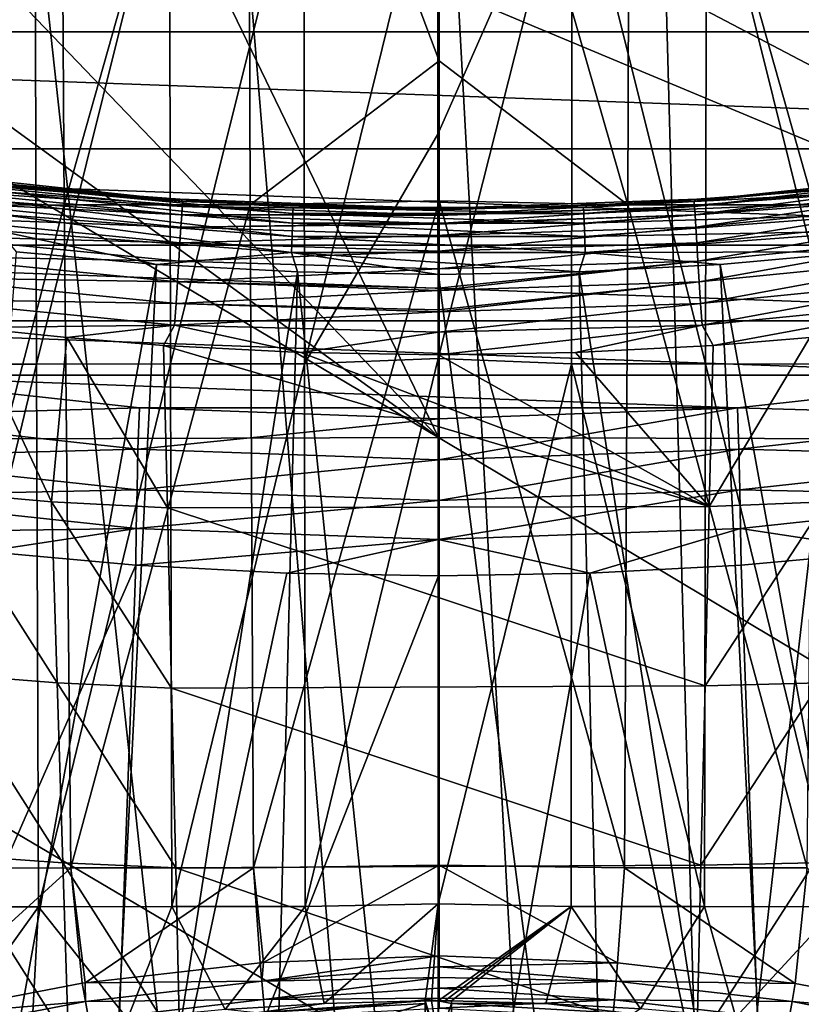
# Model space of a CAD drawing. Header units: metres. Extents: x -104 to 104, y -68 to 90.
# Tile 404 of 656: x -2.9 to 2.51, y 11.78 to 18.59. Entities that reach past the tile are written whole.
import ezdxf

# ---------------------------------------------------------------- set-up
doc = ezdxf.new("R2010")
doc.units = ezdxf.units.M
doc.layers.add('solid_FIT-BATH-153_SW0002', color=7, linetype='CONTINUOUS')

msp = doc.modelspace()

# ---------------------------------------------------------------- linework, layer by layer
at = {"layer": 'solid_FIT-BATH-153_SW0002'}
for points in [[(-2.617037, 21.814272, -13.793258), (-3.889553, 21.809914, -13.757654), (-3.848604, 17.305637, -12.889429)], [(-2.617037, 21.814272, -13.793258), (-3.848604, 17.305637, -12.889429), (-2.58859, 17.309361, -12.922978)], [(-1.315746, 21.816067, -13.808768), (-2.617037, 21.814272, -13.793258), (-2.58859, 17.309361, -12.922978)], [(-1.315746, 21.816067, -13.808768), (-2.58859, 17.309361, -12.922978), (-1.300937, 17.310942, -12.937532)], [(-1.315746, 21.816067, -13.808768), (0.004556, 18.306974, -13.128312), (0.004357, 21.860708, -13.821231)], [(-1.315746, 21.816067, -13.808768), (-1.300937, 17.310942, -12.937532), (0.004556, 18.306974, -13.128312)], [(1.309702, 17.310938, -12.937481), (1.323622, 21.816061, -13.80872), (0.004357, 21.860708, -13.821231)], [(1.309702, 17.310938, -12.937481), (0.004357, 21.860708, -13.821231), (0.004556, 18.306974, -13.128312)], [(1.309702, 17.310938, -12.937481), (2.596811, 17.309343, -12.922832), (1.323622, 21.816061, -13.80872)], [(2.596811, 17.309343, -12.922832), (2.624451, 21.814255, -13.793118), (1.323622, 21.816061, -13.80872)], [(3, -33.664112, 59.796501), (-3, 21.43195, 59.796501), (-1.503199, 21.284964, 59.796501)], [(3, -33.664112, 59.796501), (-3, -33.664112, 59.796501), (-3, 21.43195, 59.796501)], [(3, -33.664112, 59.796501), (1.506204, 21.28516, 59.796501), (3, 21.43195, 59.796501)], [(3, -33.664112, 59.796501), (-1.503199, 21.284964, 59.796501), (0, 21.235888, 59.796501)], [(3, -33.664112, 59.796501), (0, 21.235888, 59.796501), (1.506204, 21.28516, 59.796501)], [(-0.93048, 19.90839, -16.49349), (-0.002816, 19.956404, -16.504152), (-0.926356, 16.210648, -15.78852)], [(-0.926356, 16.210648, -15.78852), (-0.002816, 19.956404, -16.504152), (-0.002644, 17.798462, -16.087614)], [(-0.002644, 17.798462, -16.087614), (-0.002816, 19.956404, -16.504152), (0.925345, 19.908388, -16.493507)], [(-3.716806, 19.904491, -16.449686), (-2.790374, 19.906635, -16.4741), (-3.701071, 16.207214, -15.746211)], [(-2.790374, 19.906635, -16.4741), (-2.778546, 16.209101, -15.769798), (-3.701071, 16.207214, -15.746211)], [(-2.790374, 19.906635, -16.4741), (-1.860697, 19.907848, -16.487654), (-2.778546, 16.209101, -15.769798)], [(-1.860697, 19.907848, -16.487654), (-1.852745, 16.210169, -15.782887), (-2.778546, 16.209101, -15.769798)], [(-1.860697, 19.907848, -16.487654), (-0.93048, 19.90839, -16.49349), (-1.852745, 16.210169, -15.782887)], [(-0.93048, 19.90839, -16.49349), (-0.926356, 16.210648, -15.78852), (-1.852745, 16.210169, -15.782887)], [(-0.002644, 17.798462, -16.087614), (0.925345, 19.908388, -16.493507), (-0.002376, 16.247904, -15.796629)], [(0.925345, 19.908388, -16.493507), (0.922014, 16.210646, -15.788533), (-0.002376, 16.247904, -15.796629)], [(0.925345, 19.908388, -16.493507), (1.848483, 16.210165, -15.782927), (0.922014, 16.210646, -15.788533)], [(0.925345, 19.908388, -16.493507), (1.855658, 19.907846, -16.487701), (1.848483, 16.210165, -15.782927)], [(1.855658, 19.907846, -16.487701), (2.774376, 16.209095, -15.769876), (1.848483, 16.210165, -15.782927)], [(1.855658, 19.907846, -16.487701), (2.785445, 19.906631, -16.474197), (2.774376, 16.209095, -15.769876)], [(-6.796198, 19.743778, 16.071878), (-7.519073, 15.67835, 16.032923), (0, 15.701604, 16.032978)], [(-4.965654, 19.310102, 16.067932), (-6.796198, 19.743778, 16.071878), (0, 15.701604, 16.032978)], [(12.044568, 18.505972, 1.296502), (-12.044568, 18.505972, 1.296502), (-13.890373, 19.451752, 1.296502)], [(12.044568, 18.505972, 1.296502), (-13.890373, 19.451752, 1.296502), (13.890373, 19.451752, 1.296502)], [(-3.179797, 19.011217, 16.065207), (-4.965654, 19.310102, 16.067932), (0, 15.701604, 16.032978)], [(-1.522647, 18.85647, 16.063808), (-3.179797, 19.011217, 16.065207), (0, 15.701604, 16.032978)], [(3.078965, 19.000685, 16.06513), (1.481171, 18.850622, 16.063749), (7.518811, 15.678356, 16.032923)], [(-1.522647, 18.85647, 16.063808), (0, 15.701604, 16.032978), (0, 18.822489, 16.063492)], [(1.481171, 18.850622, 16.063749), (0, 18.822489, 16.063492), (7.518811, 15.678356, 16.032923)], [(7.518811, 15.678356, 16.032923), (0, 18.822489, 16.063492), (0, 15.701604, 16.032978)], [(3, 18.675392, 72.796501), (-3, -33.664112, 72.796501), (3, -33.664112, 72.796501)], [(-3, 18.675392, 72.796501), (-3, -33.664112, 72.796501), (3, 18.675392, 72.796501)], [(10.135706, 17.697556, 1.296502), (-10.135706, 17.697556, 1.296502), (-12.044568, 18.505972, 1.296502)], [(10.135706, 17.697556, 1.296502), (-12.044568, 18.505972, 1.296502), (12.044568, 18.505972, 1.296502)], [(-1.300937, 17.310942, -12.937532), (0.004641, 17.338472, -12.945933), (0.004556, 18.306974, -13.128312)], [(0.004641, 17.338472, -12.945933), (1.309702, 17.310938, -12.937481), (0.004556, 18.306974, -13.128312)], [(-0.926356, 16.210648, -15.78852), (-0.002644, 17.798462, -16.087614), (-0.002376, 16.247904, -15.796629)], [(8.173097, 17.030132, 1.296502), (-8.173097, 17.030132, 1.296502), (-10.135706, 17.697556, 1.296502)], [(8.173097, 17.030132, 1.296502), (-10.135706, 17.697556, 1.296502), (10.135706, 17.697556, 1.296502)], [(-3.850894, 17.561916, 12.035936), (-2.892524, 17.441275, 12.033852), (-3.526693, 17.506561, 12.179852)], [(-3.822695, 17.557869, 7.928401), (-2.892524, 17.441275, 12.033852), (-3.850894, 17.561916, 12.035936)], [(-3.822695, 17.557869, 7.928401), (-1.916179, 17.35397, 7.928401), (-2.892524, 17.441275, 12.033852)], [(-3.008921, 17.440336, 7.763737), (-1.916179, 17.35397, 7.928401), (-3.822695, 17.557869, 7.928401)], [(-3.526693, 17.506561, 12.179852), (-1.769137, 17.333345, 12.17677), (-3.531061, 17.47303, 12.33007)], [(-1.930424, 17.354986, 12.032101), (-1.769137, 17.333345, 12.17677), (-3.526693, 17.506561, 12.179852)], [(-2.892524, 17.441275, 12.033852), (-1.930424, 17.354986, 12.032101), (-3.526693, 17.506561, 12.179852)], [(1.769168, 17.333336, 12.176841), (3.526752, 17.50655, 12.179976), (1.771374, 17.299593, 12.327065)], [(2.892507, 17.441273, 12.035739), (3.526752, 17.50655, 12.179976), (1.769168, 17.333336, 12.176841)], [(3.526752, 17.50655, 12.179976), (3.53112, 17.473007, 12.330165), (1.771374, 17.299593, 12.327065)], [(1.916179, 17.35397, 7.928401), (3.822694, 17.557869, 7.928401), (1.930406, 17.354984, 12.033487)], [(3.008919, 17.440334, 7.763737), (3.822694, 17.557869, 7.928401), (1.916179, 17.35397, 7.928401)], [(3.822694, 17.557869, 7.928401), (2.892507, 17.441273, 12.035739), (1.930406, 17.354984, 12.033487)], [(-3.531061, 17.47303, 12.33007), (-1.771343, 17.299608, 12.327019), (-3.538664, 17.414087, 12.47875)], [(-1.769137, 17.333345, 12.17677), (-1.771343, 17.299608, 12.327019), (-3.531061, 17.47303, 12.33007)], [(-3.013453, 17.399738, 7.602783), (-1.006342, 17.250113, 7.602783), (-3.008921, 17.440336, 7.763737)], [(-3.008921, 17.440336, 7.763737), (-1.004828, 17.290932, 7.763737), (-1.916179, 17.35397, 7.928401)], [(-1.006342, 17.250113, 7.602783), (-1.004828, 17.290932, 7.763737), (-3.008921, 17.440336, 7.763737)], [(-1.916179, 17.35397, 7.928401), (-1.930424, 17.354986, 12.032101), (-2.892524, 17.441275, 12.033852)], [(1.004826, 17.290932, 7.763737), (3.008919, 17.440334, 7.763737), (1.916179, 17.35397, 7.928401)], [(3.01345, 17.399738, 7.602783), (3.008919, 17.440334, 7.763737), (1.004826, 17.290932, 7.763737)], [(1.930406, 17.354984, 12.033487), (2.892507, 17.441273, 12.035739), (1.769168, 17.333336, 12.176841)], [(1.771374, 17.299593, 12.327065), (3.53112, 17.473007, 12.330165), (1.77519, 17.240273, 12.475777)], [(3.53112, 17.473007, 12.330165), (3.538722, 17.414063, 12.478827), (1.77519, 17.240273, 12.475777)], [(-3.538664, 17.414087, 12.47875), (-1.775159, 17.240284, 12.475737), (-3.549512, 17.329779, 12.619844)], [(-1.771343, 17.299608, 12.327019), (-1.775159, 17.240284, 12.475737), (-3.538664, 17.414087, 12.47875)], [(-3.020888, 17.333233, 7.450808), (-1.008825, 17.183237, 7.450808), (-3.013453, 17.399738, 7.602783)], [(-1.008825, 17.183237, 7.450808), (-1.006342, 17.250113, 7.602783), (-3.013453, 17.399738, 7.602783)], [(1.006339, 17.250113, 7.602783), (3.01345, 17.399738, 7.602783), (1.004826, 17.290932, 7.763737)], [(3.020885, 17.333233, 7.450808), (3.01345, 17.399738, 7.602783), (1.006339, 17.250113, 7.602783)], [(1.77519, 17.240273, 12.475777), (3.538722, 17.414063, 12.478827), (1.78062, 17.155399, 12.616898)], [(3.538722, 17.414063, 12.478827), (3.549571, 17.329746, 12.619898), (1.78062, 17.155399, 12.616898)], [(-2.58859, 17.309361, -12.922978), (-3.848604, 17.305637, -12.889429), (-3.78268, 12.721152, -12.063915)], [(-2.58859, 17.309361, -12.922978), (-3.78268, 12.721152, -12.063915), (-2.543221, 12.724073, -12.095025)], [(-3.549512, 17.329779, 12.619844), (-1.78059, 17.155416, 12.616871), (-3.563317, 17.222507, 12.746728)], [(-1.775159, 17.240284, 12.475737), (-1.78059, 17.155416, 12.616871), (-3.549512, 17.329779, 12.619844)], [(-3.031032, 17.242588, 7.311922), (-1.012216, 17.092083, 7.311913), (-3.020888, 17.333233, 7.450808)], [(-1.012216, 17.092083, 7.311913), (-1.008825, 17.183237, 7.450808), (-3.020888, 17.333233, 7.450808)], [(-1.300937, 17.310942, -12.937532), (-2.58859, 17.309361, -12.922978), (-2.543221, 12.724073, -12.095025)], [(-1.300937, 17.310942, -12.937532), (-2.543221, 12.724073, -12.095025), (-1.277625, 12.725355, -12.108453)], [(-1.930424, 17.354986, 12.032101), (-0.965837, 17.303169, 12.030675), (-1.769137, 17.333345, 12.17677)], [(-1.916179, 17.35397, 7.928401), (-0.965837, 17.303169, 12.030675), (-1.930424, 17.354986, 12.032101)], [(-1.916179, 17.35397, 7.928401), (0, 17.285889, 7.928401), (-0.965837, 17.303169, 12.030675)], [(-1.004828, 17.290932, 7.763737), (0, 17.285889, 7.928401), (-1.916179, 17.35397, 7.928401)], [(-1.771343, 17.299608, 12.327019), (0.000001, 17.241501, 12.325626), (-1.775159, 17.240284, 12.475737)], [(-1.769137, 17.333345, 12.17677), (0.000001, 17.275351, 12.175274), (-1.771343, 17.299608, 12.327019)], [(-1.771343, 17.299608, 12.327019), (0.000001, 17.275351, 12.175274), (0.000001, 17.241501, 12.325626)], [(-1.769137, 17.333345, 12.17677), (0, 17.285889, 12.029574), (0.000001, 17.275351, 12.175274)], [(-0.965837, 17.303169, 12.030675), (0, 17.285889, 12.029574), (-1.769137, 17.333345, 12.17677)], [(-1.300937, 17.310942, -12.937532), (-1.277625, 12.725355, -12.108453), (0.004641, 17.338472, -12.945933)], [(-1.277625, 12.725355, -12.108453), (0.004957, 12.743578, -12.114605), (0.004641, 17.338472, -12.945933)], [(0, 17.285889, 7.928401), (0, 17.285889, 12.029574), (-0.965837, 17.303169, 12.030675)], [(1.916179, 17.35397, 7.928401), (0.965825, 17.303167, 12.03146), (0, 17.285889, 12.029574)], [(0, 17.285889, 7.928401), (1.916179, 17.35397, 7.928401), (0, 17.285889, 12.029574)], [(1.004826, 17.290932, 7.763737), (1.916179, 17.35397, 7.928401), (0, 17.285889, 7.928401)], [(0, 17.285889, 12.029574), (0.965825, 17.303167, 12.03146), (0.000001, 17.275351, 12.175274)], [(1.769168, 17.333336, 12.176841), (1.771374, 17.299593, 12.327065), (0.000001, 17.241501, 12.325626)], [(0.000001, 17.275351, 12.175274), (1.769168, 17.333336, 12.176841), (0.000001, 17.241501, 12.325626)], [(0.965825, 17.303167, 12.03146), (1.769168, 17.333336, 12.176841), (0.000001, 17.275351, 12.175274)], [(1.771374, 17.299593, 12.327065), (1.77519, 17.240273, 12.475777), (0.000001, 17.181993, 12.47438)], [(0.000001, 17.236969, 12.339953), (1.771374, 17.299593, 12.327065), (0.000001, 17.181993, 12.47438)], [(0.000001, 17.236969, 12.339953), (0.000001, 17.241501, 12.325626), (1.771374, 17.299593, 12.327065)], [(0.004641, 17.338472, -12.945933), (0.004957, 12.743578, -12.114605), (1.286982, 12.72535, -12.108401)], [(0.004641, 17.338472, -12.945933), (1.286982, 12.72535, -12.108401), (1.309702, 17.310938, -12.937481)], [(0.965825, 17.303167, 12.03146), (1.930406, 17.354984, 12.033487), (1.769168, 17.333336, 12.176841)], [(1.916179, 17.35397, 7.928401), (1.930406, 17.354984, 12.033487), (0.965825, 17.303167, 12.03146)], [(1.008821, 17.183237, 7.450808), (3.020885, 17.333233, 7.450808), (1.006339, 17.250113, 7.602783)], [(3.031023, 17.242567, 7.311894), (3.020885, 17.333233, 7.450808), (1.008821, 17.183237, 7.450808)], [(1.309702, 17.310938, -12.937481), (1.286982, 12.72535, -12.108401), (2.551981, 12.724059, -12.094877)], [(1.309702, 17.310938, -12.937481), (2.551981, 12.724059, -12.094877), (2.596811, 17.309343, -12.922832)], [(1.78062, 17.155399, 12.616898), (3.549571, 17.329746, 12.619898), (1.787522, 17.047403, 12.743808)], [(3.549571, 17.329746, 12.619898), (3.563376, 17.222475, 12.746767), (1.787522, 17.047403, 12.743808)], [(-3.043584, 17.130417, 7.190125), (-1.016406, 16.979288, 7.190117), (-3.031032, 17.242588, 7.311922)], [(-1.016406, 16.979288, 7.190117), (-1.012216, 17.092083, 7.311913), (-3.031032, 17.242588, 7.311922)], [(-1.775159, 17.240284, 12.475737), (0.000001, 17.181993, 12.47438), (-1.78059, 17.155416, 12.616871)], [(-1.775159, 17.240284, 12.475737), (0.000001, 17.241501, 12.325626), (0.000001, 17.236969, 12.339953)], [(-1.775159, 17.240284, 12.475737), (0.000001, 17.236969, 12.339953), (0.000001, 17.181993, 12.47438)], [(-1.008825, 17.183237, 7.450808), (1.008821, 17.183237, 7.450808), (-1.006342, 17.250113, 7.602783)], [(-1.006342, 17.250113, 7.602783), (1.006339, 17.250113, 7.602783), (-1.004828, 17.290932, 7.763737)], [(1.008821, 17.183237, 7.450808), (1.006339, 17.250113, 7.602783), (-1.006342, 17.250113, 7.602783)], [(-1.004828, 17.290932, 7.763737), (1.004826, 17.290932, 7.763737), (0, 17.285889, 7.928401)], [(1.006339, 17.250113, 7.602783), (1.004826, 17.290932, 7.763737), (-1.004828, 17.290932, 7.763737)], [(1.77519, 17.240273, 12.475777), (1.78062, 17.155399, 12.616898), (0.000001, 17.096954, 12.615413)], [(0.000001, 17.175247, 12.487688), (1.77519, 17.240273, 12.475777), (0.000001, 17.096954, 12.615413)], [(0.000001, 17.175247, 12.487688), (0.000001, 17.181993, 12.47438), (1.77519, 17.240273, 12.475777)], [(1.012204, 17.092077, 7.311903), (3.031023, 17.242567, 7.311894), (1.008821, 17.183237, 7.450808)], [(3.043579, 17.13039, 7.190102), (3.031023, 17.242567, 7.311894), (1.012204, 17.092077, 7.311903)], [(-3.563317, 17.222507, 12.746728), (-1.787491, 17.047422, 12.743787), (-3.579683, 17.095474, 12.853462)], [(-1.78059, 17.155416, 12.616871), (-1.787491, 17.047422, 12.743787), (-3.563317, 17.222507, 12.746728)], [(-1.78059, 17.155416, 12.616871), (0.000001, 17.181993, 12.47438), (0.000001, 17.175247, 12.487688)], [(-1.78059, 17.155416, 12.616871), (0.000001, 17.175247, 12.487688), (0.000001, 17.096954, 12.615413)], [(-1.012216, 17.092083, 7.311913), (1.012204, 17.092077, 7.311903), (-1.008825, 17.183237, 7.450808)], [(1.012204, 17.092077, 7.311903), (1.008821, 17.183237, 7.450808), (-1.008825, 17.183237, 7.450808)], [(1.787522, 17.047403, 12.743808), (3.563376, 17.222475, 12.746767), (1.795696, 16.919514, 12.850548)], [(3.563376, 17.222475, 12.746767), (3.579741, 17.095459, 12.853484), (1.795696, 16.919514, 12.850548)], [(-3.579683, 17.095474, 12.853462), (-1.795665, 16.919523, 12.850534), (-3.597872, 16.954628, 12.936885)], [(-1.787491, 17.047422, 12.743787), (-1.795665, 16.919523, 12.850534), (-3.579683, 17.095474, 12.853462)], [(-3.043584, 17.130417, 7.190125), (-2.91971, 16.984819, 7.088831), (-1.948521, 16.898367, 7.088831)], [(-3.043584, 17.130417, 7.190125), (-1.948521, 16.898367, 7.088831), (-1.016406, 16.979288, 7.190117)], [(-1.78059, 17.155416, 12.616871), (0.000001, 17.096954, 12.615413), (-1.787491, 17.047422, 12.743787)], [(-1.787491, 17.047422, 12.743787), (0.000001, 17.096954, 12.615413), (0.000001, 16.988728, 12.742271)], [(1.78062, 17.155399, 12.616898), (1.787522, 17.047403, 12.743808), (0.000001, 16.988728, 12.742271)], [(0.000001, 17.096954, 12.615413), (1.78062, 17.155399, 12.616898), (0.000001, 16.988728, 12.742271)], [(1.016398, 16.979279, 7.19011), (3.043579, 17.13039, 7.190102), (1.012204, 17.092077, 7.311903)], [(1.016398, 16.979279, 7.19011), (2.919711, 16.984819, 7.088831), (3.043579, 17.13039, 7.190102)], [(1.795696, 16.919514, 12.850548), (3.579741, 17.095459, 12.853484), (1.804775, 16.777699, 12.933951)], [(3.579741, 17.095459, 12.853484), (3.597929, 16.954622, 12.936891), (1.804775, 16.777699, 12.933951)], [(6.166101, 16.507191, 1.296502), (-6.166101, 16.507191, 1.296502), (-8.173097, 17.030132, 1.296502)], [(6.166101, 16.507191, 1.296502), (-8.173097, 17.030132, 1.296502), (8.173097, 17.030132, 1.296502)], [(-1.787491, 17.047422, 12.743787), (0.000001, 16.988728, 12.742271), (-1.795665, 16.919523, 12.850534)], [(-1.016406, 16.979288, 7.190117), (1.016398, 16.979279, 7.19011), (-1.012216, 17.092083, 7.311913)], [(1.016398, 16.979279, 7.19011), (1.012204, 17.092077, 7.311903), (-1.012216, 17.092083, 7.311913)], [(1.787522, 17.047403, 12.743808), (1.795696, 16.919514, 12.850548), (0.000001, 16.868319, 12.843481)], [(0.000001, 16.868319, 12.843481), (0.000001, 16.988728, 12.742271), (1.787522, 17.047403, 12.743808)], [(-1.948521, 16.898367, 7.088831), (-2.91971, 16.984819, 7.088831), (-3.624097, 7.655378, 1.037146)], [(-1.016406, 16.979288, 7.190117), (-1.948521, 16.898367, 7.088831), (-0.974875, 16.846453, 7.088831)], [(-1.795665, 16.919523, 12.850534), (0.000001, 16.988728, 12.742271), (0.000001, 16.868319, 12.843481)], [(-1.016406, 16.979288, 7.190117), (-0.974875, 16.846453, 7.088831), (0, 16.82914, 7.088831)], [(-1.016406, 16.979288, 7.190117), (0, 16.82914, 7.088831), (0.974876, 16.846453, 7.088831)], [(-1.016406, 16.979288, 7.190117), (0.974876, 16.846453, 7.088831), (1.016398, 16.979279, 7.19011)], [(1.016398, 16.979279, 7.19011), (0.974876, 16.846453, 7.088831), (1.948522, 16.898367, 7.088831)], [(1.016398, 16.979279, 7.19011), (1.948522, 16.898367, 7.088831), (2.919711, 16.984819, 7.088831)], [(3.624107, 7.655379, 1.037146), (2.919711, 16.984819, 7.088831), (1.948522, 16.898367, 7.088831)], [(-1.948521, 16.898367, 7.088831), (-3.624097, 7.655378, 1.037146), (-2.418242, 7.556057, 1.037146)], [(-3.597872, 16.954628, 12.936885), (-1.804745, 16.777704, 12.933949), (-3.617051, 16.806551, 12.994624)], [(-1.795665, 16.919523, 12.850534), (-1.804745, 16.777704, 12.933949), (-3.597872, 16.954628, 12.936885)], [(-0.974875, 16.846453, 7.088831), (-1.948521, 16.898367, 7.088831), (-2.418242, 7.556057, 1.037146)], [(-1.795665, 16.919523, 12.850534), (0.000001, 16.868319, 12.843481), (-1.804745, 16.777704, 12.933949)], [(1.795696, 16.919514, 12.850548), (1.804775, 16.777699, 12.933951), (0.000001, 16.718544, 12.932296)], [(0.000001, 16.732746, 12.9253), (1.795696, 16.919514, 12.850548), (0.000001, 16.718544, 12.932296)], [(0.000001, 16.732746, 12.9253), (0.000001, 16.868319, 12.843481), (1.795696, 16.919514, 12.850548)], [(2.418249, 7.556058, 1.037146), (1.948522, 16.898367, 7.088831), (0.974876, 16.846453, 7.088831)], [(1.804775, 16.777699, 12.933951), (3.597929, 16.954622, 12.936891), (1.814345, 16.628605, 12.991654)], [(3.597929, 16.954622, 12.936891), (3.617106, 16.806561, 12.994623), (1.814345, 16.628605, 12.991654)], [(2.418249, 7.556058, 1.037146), (3.624107, 7.655379, 1.037146), (1.948522, 16.898367, 7.088831)], [(-0.974875, 16.846453, 7.088831), (-2.418242, 7.556057, 1.037146), (-1.209775, 7.496422, 1.037146)], [(-1.804745, 16.777704, 12.933949), (0.000001, 16.868319, 12.843481), (0.000001, 16.732746, 12.9253)], [(-0.974875, 16.846453, 7.088831), (-1.209775, 7.496422, 1.037146), (0, 7.476537, 1.037146)], [(0, 16.82914, 7.088831), (-0.974875, 16.846453, 7.088831), (0, 7.476537, 1.037146)], [(1.209778, 7.496422, 1.037146), (0.974876, 16.846453, 7.088831), (0, 16.82914, 7.088831)], [(1.209778, 7.496422, 1.037146), (0, 16.82914, 7.088831), (0, 7.476537, 1.037146)], [(1.209778, 7.496422, 1.037146), (2.418249, 7.556058, 1.037146), (0.974876, 16.846453, 7.088831)], [(-3.617051, 16.806551, 12.994624), (-1.814315, 16.628603, 12.991654), (-3.636458, 16.657234, 13.026726)], [(-1.804745, 16.777704, 12.933949), (-1.814315, 16.628603, 12.991654), (-3.617051, 16.806551, 12.994624)], [(-1.804745, 16.777704, 12.933949), (0.000001, 16.718544, 12.932296), (-1.814315, 16.628603, 12.991654)], [(-1.804745, 16.777704, 12.933949), (0.000001, 16.732746, 12.9253), (0.000001, 16.718544, 12.932296)], [(1.804775, 16.777699, 12.933951), (1.814345, 16.628605, 12.991654), (0.000001, 16.569048, 12.990012)], [(0.000001, 16.584393, 12.985355), (1.804775, 16.777699, 12.933951), (0.000001, 16.569048, 12.990012)], [(0.000001, 16.584393, 12.985355), (0.000001, 16.718544, 12.932296), (1.804775, 16.777699, 12.933951)], [(1.814345, 16.628605, 12.991654), (3.617106, 16.806561, 12.994623), (1.824026, 16.478256, 13.0237)], [(3.617106, 16.806561, 12.994623), (3.636512, 16.657259, 13.026725), (1.824026, 16.478256, 13.0237)], [(-1.814315, 16.628603, 12.991654), (0.000001, 16.718544, 12.932296), (0.000001, 16.584393, 12.985355)], [(-3.636458, 16.657234, 13.026726), (-1.823997, 16.478249, 13.0237), (-3.242379, 16.461456, 13.03481)], [(-1.814315, 16.628603, 12.991654), (-1.823997, 16.478249, 13.0237), (-3.636458, 16.657234, 13.026726)], [(-1.814315, 16.628603, 12.991654), (0.000001, 16.569048, 12.990012), (-1.823997, 16.478249, 13.0237)], [(-1.814315, 16.628603, 12.991654), (0.000001, 16.584393, 12.985355), (0.000001, 16.569048, 12.990012)], [(1.814345, 16.628605, 12.991654), (1.824026, 16.478256, 13.0237), (0.000001, 16.429132, 13.020537)], [(0.000001, 16.429132, 13.020537), (0.000001, 16.569048, 12.990012), (1.814345, 16.628605, 12.991654)], [(1.824026, 16.478256, 13.0237), (3.636512, 16.657259, 13.026725), (1.900761, 16.338137, 13.031245)], [(3.636512, 16.657259, 13.026725), (2.570554, 16.391384, 13.033631), (1.900761, 16.338137, 13.031245)], [(-1.823997, 16.478249, 13.0237), (0.000001, 16.569048, 12.990012), (0.000001, 16.429132, 13.020537)], [(4.126273, 16.131983, 1.296502), (-4.126273, 16.131983, 1.296502), (-6.166101, 16.507191, 1.296502)], [(4.126273, 16.131983, 1.296502), (-6.166101, 16.507191, 1.296502), (6.166101, 16.507191, 1.296502)], [(-3.242379, 16.461456, 13.03481), (-2.676634, 15.2564, 13.019715), (-3.480401, 15.327337, 13.021153)], [(-1.823997, 16.478249, 13.0237), (-2.570631, 16.391411, 13.033631), (-3.242379, 16.461456, 13.03481)], [(-3.242379, 16.461456, 13.03481), (-2.570631, 16.391411, 13.033631), (-2.676634, 15.2564, 13.019715)], [(-1.823997, 16.478249, 13.0237), (-1.900761, 16.338135, 13.032058), (-2.570631, 16.391411, 13.033631)], [(-1.823997, 16.478249, 13.0237), (-0.950782, 16.289257, 13.031233), (-1.900761, 16.338135, 13.032058)], [(-1.823997, 16.478249, 13.0237), (0.000001, 16.429132, 13.020537), (-0.950782, 16.289257, 13.031233)], [(-0.950782, 16.289257, 13.031233), (0.000001, 16.429132, 13.020537), (0.000001, 16.273081, 13.030824)], [(0.000001, 16.273081, 13.030824), (0.000001, 16.429132, 13.020537), (1.824026, 16.478256, 13.0237)], [(0.949399, 16.289402, 13.030828), (0.000001, 16.273081, 13.030824), (1.824026, 16.478256, 13.0237)], [(0.949399, 16.289402, 13.030828), (1.824026, 16.478256, 13.0237), (1.900761, 16.338137, 13.031245)], [(-2.570631, 16.391411, 13.033631), (-1.874675, 15.213918, 13.017753), (-2.676634, 15.2564, 13.019715)], [(-2.570631, 16.391411, 13.033631), (-1.900761, 16.338135, 13.032058), (-1.874675, 15.213918, 13.017753)], [(2.570554, 16.391384, 13.033631), (2.676792, 15.256392, 13.019715), (1.874144, 15.223145, 13.01707)], [(1.900761, 16.338137, 13.031245), (2.570554, 16.391384, 13.033631), (1.874144, 15.223145, 13.01707)], [(-1.900761, 16.338135, 13.032058), (-0.950782, 16.289257, 13.031233), (1.874144, 15.223145, 13.01707)], [(-1.874675, 15.213918, 13.017753), (-1.900761, 16.338135, 13.032058), (1.874144, 15.223145, 13.01707)], [(-0.950782, 16.289257, 13.031233), (0.000001, 16.273081, 13.030824), (1.874144, 15.223145, 13.01707)], [(0.949399, 16.289402, 13.030828), (1.874144, 15.223145, 13.01707), (0.000001, 16.273081, 13.030824)], [(0.949399, 16.289402, 13.030828), (1.900761, 16.338137, 13.031245), (1.874144, 15.223145, 13.01707)], [(-3.701071, 16.207214, -15.746211), (-2.778546, 16.209101, -15.769798), (-3.684399, 12.453935, -15.069941)], [(-2.778546, 16.209101, -15.769798), (-2.765864, 12.455498, -15.092755), (-3.684399, 12.453935, -15.069941)], [(-2.778546, 16.209101, -15.769798), (-1.852745, 16.210169, -15.782887), (-2.765864, 12.455498, -15.092755)], [(-1.852745, 16.210169, -15.782887), (-1.844027, 12.456386, -15.105409), (-2.765864, 12.455498, -15.092755)], [(-1.852745, 16.210169, -15.782887), (-0.926356, 16.210648, -15.78852), (-1.844027, 12.456386, -15.105409)], [(-0.926356, 16.210648, -15.78852), (-0.921555, 12.456783, -15.110847), (-1.844027, 12.456386, -15.105409)], [(-0.926356, 16.210648, -15.78852), (-0.002376, 16.247904, -15.796629), (-0.921555, 12.456783, -15.110847)], [(-0.921555, 12.456783, -15.110847), (-0.002376, 16.247904, -15.796629), (-0.001266, 12.475371, -15.115274)], [(-0.002376, 16.247904, -15.796629), (0.922014, 16.210646, -15.788533), (-0.001266, 12.475371, -15.115274)], [(0.922014, 16.210646, -15.788533), (0.919227, 12.456783, -15.110855), (-0.001266, 12.475371, -15.115274)], [(0.922014, 16.210646, -15.788533), (1.841741, 12.456382, -15.105429), (0.919227, 12.456783, -15.110855)], [(0.922014, 16.210646, -15.788533), (1.848483, 16.210165, -15.782927), (1.841741, 12.456382, -15.105429)], [(1.848483, 16.210165, -15.782927), (2.763627, 12.455489, -15.092795), (1.841741, 12.456382, -15.105429)], [(1.848483, 16.210165, -15.782927), (2.774376, 16.209095, -15.769876), (2.763627, 12.455489, -15.092795)], [(-4.144947, 15.845883, 1.275999), (-4.126273, 16.131983, 1.296502), (-2.068334, 15.90627, 1.296502)], [(2.068334, 15.90627, 1.296502), (-2.068334, 15.90627, 1.296502), (-4.126273, 16.131983, 1.296502)], [(2.068334, 15.90627, 1.296502), (-4.126273, 16.131983, 1.296502), (4.126273, 16.131983, 1.296502)], [(2.068334, 15.90627, 1.296502), (4.126273, 16.131983, 1.296502), (4.145062, 15.845799, 1.275985)], [(-2.077888, 15.620608, 1.275995), (-4.144947, 15.845883, 1.275999), (-2.068334, 15.90627, 1.296502)], [(-2.077888, 15.620608, 1.275995), (-2.068334, 15.90627, 1.296502), (0, 15.831062, 1.296502)], [(2.068334, 15.90627, 1.296502), (0, 15.831062, 1.296502), (-2.068334, 15.90627, 1.296502)], [(2.068334, 15.90627, 1.296502), (0.000051, 15.545371, 1.275992), (0, 15.831062, 1.296502)], [(2.068334, 15.90627, 1.296502), (2.077993, 15.620565, 1.275988), (0.000051, 15.545371, 1.275992)], [(2.068334, 15.90627, 1.296502), (4.145062, 15.845799, 1.275985), (2.077993, 15.620565, 1.275988)], [(-4.15784, 15.56422, 1.214673), (-4.144947, 15.845883, 1.275999), (-2.077888, 15.620608, 1.275995)], [(0.000051, 15.545371, 1.275992), (-2.077888, 15.620608, 1.275995), (0, 15.831062, 1.296502)], [(4.158144, 15.564066, 1.214615), (2.077993, 15.620565, 1.275988), (4.145062, 15.845799, 1.275985)], [(0, 11.240217, 15.982179), (0, 15.701604, 16.032978), (-7.519073, 15.67835, 16.032923)], [(0, 11.240217, 15.982179), (-7.519073, 15.67835, 16.032923), (-7.46846, 11.233978, 15.982239)], [(7.468359, 11.233982, 15.982239), (0, 15.701604, 16.032978), (0, 11.240217, 15.982179)], [(7.468359, 11.233982, 15.982239), (7.518811, 15.678356, 16.032923), (0, 15.701604, 16.032978)], [(-4.15784, 15.56422, 1.214673), (-2.077888, 15.620608, 1.275995), (-2.084237, 15.339721, 1.214659)], [(-2.084237, 15.339721, 1.214659), (-2.077888, 15.620608, 1.275995), (0.000051, 15.545371, 1.275992)], [(0.000139, 15.264731, 1.214644), (0.000051, 15.545371, 1.275992), (2.077993, 15.620565, 1.275988)], [(0.000139, 15.264731, 1.214644), (2.077993, 15.620565, 1.275988), (2.084522, 15.339642, 1.21463)], [(2.084522, 15.339642, 1.21463), (2.077993, 15.620565, 1.275988), (4.158144, 15.564066, 1.214615)], [(-4.15784, 15.56422, 1.214673), (-2.084237, 15.339721, 1.214659), (-4.168489, 15.294087, 1.113802)], [(-2.084237, 15.339721, 1.214659), (0.000051, 15.545371, 1.275992), (0.000139, 15.264731, 1.214644)], [(2.084522, 15.339642, 1.21463), (4.158144, 15.564066, 1.214615), (4.168989, 15.293968, 1.113715)], [(-2.084237, 15.339721, 1.214659), (-2.089453, 15.070519, 1.11378), (-4.168489, 15.294087, 1.113802)], [(-2.637267, 14.004062, 13.004056), (-3.480401, 15.327337, 13.021153), (-2.676634, 15.2564, 13.019715)], [(-2.637267, 14.004062, 13.004056), (-3.43062, 14.066973, 13.005521), (-3.480401, 15.327337, 13.021153)], [(-2.084237, 15.339721, 1.214659), (0.000139, 15.264731, 1.214644), (-2.089453, 15.070519, 1.11378)], [(0.000139, 15.264731, 1.214644), (2.084522, 15.339642, 1.21463), (0.000239, 14.99585, 1.113758)], [(2.084522, 15.339642, 1.21463), (2.089936, 15.070459, 1.113737), (0.000239, 14.99585, 1.113758)], [(2.084522, 15.339642, 1.21463), (4.168989, 15.293968, 1.113715), (2.089936, 15.070459, 1.113737)], [(-4.168489, 15.294087, 1.113802), (-2.089453, 15.070519, 1.11378), (-4.176383, 15.041265, 0.975642)], [(-2.676634, 15.2564, 13.019715), (-1.874675, 15.213918, 13.017753), (-1.84576, 13.96754, 13.001894)], [(-2.637267, 14.004062, 13.004056), (-2.676634, 15.2564, 13.019715), (-1.84576, 13.96754, 13.001894)], [(0.000139, 15.264731, 1.214644), (0.000239, 14.99585, 1.113758), (-2.089453, 15.070519, 1.11378)], [(2.676792, 15.256392, 13.019715), (2.637599, 14.004066, 13.004057), (1.844981, 13.9839, 13.001313)], [(1.874144, 15.223145, 13.01707), (2.676792, 15.256392, 13.019715), (1.844981, 13.9839, 13.001313)], [(2.089936, 15.070459, 1.113737), (4.168989, 15.293968, 1.113715), (3.136975, 14.911589, 0.975642)], [(-1.874675, 15.213918, 13.017753), (1.874144, 15.223145, 13.01707), (1.844981, 13.9839, 13.001313)], [(-1.84576, 13.96754, 13.001894), (-1.874675, 15.213918, 13.017753), (1.844981, 13.9839, 13.001313)], [(-2.089453, 15.070519, 1.11378), (-3.136891, 14.911579, 0.975642), (-4.176383, 15.041265, 0.975642)], [(-2.089453, 15.070519, 1.11378), (-2.093455, 14.81883, 0.975642), (-3.136891, 14.911579, 0.975642)], [(-2.089453, 15.070519, 1.11378), (0.000239, 14.99585, 1.113758), (-2.093455, 14.81883, 0.975642)], [(0.000239, 14.99585, 1.113758), (2.089936, 15.070459, 1.113737), (1.047414, 14.763134, 0.975642)], [(2.089936, 15.070459, 1.113737), (2.093511, 14.818833, 0.975642), (1.047414, 14.763134, 0.975642)], [(2.089936, 15.070459, 1.113737), (3.136975, 14.911589, 0.975642), (2.093511, 14.818833, 0.975642)], [(0.000239, 14.99585, 1.113758), (-1.047386, 14.763133, 0.975642), (-2.093455, 14.81883, 0.975642)], [(0.000239, 14.99585, 1.113758), (0, 14.744559, 0.975642), (-1.047386, 14.763133, 0.975642)], [(0.000239, 14.99585, 1.113758), (1.047414, 14.763134, 0.975642), (0, 14.744559, 0.975642)], [(-4.609259, 9.082228, -2.882639), (-3.136891, 14.911579, 0.975642), (-2.093455, 14.81883, 0.975642)], [(2.093511, 14.818833, 0.975642), (3.136975, 14.911589, 0.975642), (2.30952, 8.856958, -2.882639)], [(3.136975, 14.911589, 0.975642), (4.609258, 9.082228, -2.882639), (2.30952, 8.856958, -2.882639)], [(-2.309521, 8.856958, -2.882639), (-4.609259, 9.082228, -2.882639), (-2.093455, 14.81883, 0.975642)], [(-2.309521, 8.856958, -2.882639), (-2.093455, 14.81883, 0.975642), (-1.047386, 14.763133, 0.975642)], [(1.047414, 14.763134, 0.975642), (2.093511, 14.818833, 0.975642), (2.30952, 8.856958, -2.882639)], [(-2.309521, 8.856958, -2.882639), (-1.047386, 14.763133, 0.975642), (0, 14.744559, 0.975642)], [(0, 8.781762, -2.882639), (-2.309521, 8.856958, -2.882639), (0, 14.744559, 0.975642)], [(1.047414, 14.763134, 0.975642), (0, 8.781762, -2.882639), (0, 14.744559, 0.975642)], [(1.047414, 14.763134, 0.975642), (2.30952, 8.856958, -2.882639), (0, 8.781762, -2.882639)], [(-2.598097, 12.759038, 12.988285), (-3.43062, 14.066973, 13.005521), (-2.637267, 14.004062, 13.004056)], [(-2.598097, 12.759038, 12.988285), (-3.380877, 12.815373, 12.989722), (-3.43062, 14.066973, 13.005521)], [(-2.637267, 14.004062, 13.004056), (-1.84576, 13.96754, 13.001894), (-1.816905, 12.723593, 12.986066)], [(-2.598097, 12.759038, 12.988285), (-2.637267, 14.004062, 13.004056), (-1.816905, 12.723593, 12.986066)], [(-1.84576, 13.96754, 13.001894), (1.844981, 13.9839, 13.001313), (1.816242, 12.743804, 12.985546)], [(-1.816905, 12.723593, 12.986066), (-1.84576, 13.96754, 13.001894), (1.816242, 12.743804, 12.985546)], [(2.637599, 14.004066, 13.004057), (2.598596, 12.759053, 12.988286), (1.816242, 12.743804, 12.985546)], [(1.844981, 13.9839, 13.001313), (2.637599, 14.004066, 13.004057), (1.816242, 12.743804, 12.985546)], [(-2.55898, 11.518667, 12.972406), (-3.380877, 12.815373, 12.989722), (-2.598097, 12.759038, 12.988285)], [(-2.55898, 11.518667, 12.972406), (-3.331004, 11.56946, 12.97377), (-3.380877, 12.815373, 12.989722)], [(-2.598097, 12.759038, 12.988285), (-1.816905, 12.723593, 12.986066), (-1.788104, 11.482848, 12.970278)], [(-2.55898, 11.518667, 12.972406), (-2.598097, 12.759038, 12.988285), (-1.788104, 11.482848, 12.970278)], [(-1.816905, 12.723593, 12.986066), (1.816242, 12.743804, 12.985546), (1.787983, 11.498191, 12.969709)], [(-1.209042, 12.069665, -11.994493), (0.004957, 12.743578, -12.114605), (-1.277625, 12.725355, -12.108453)], [(-1.209042, 12.069665, -11.994493), (0.004992, 12.114842, -12.00492), (0.004957, 12.743578, -12.114605)], [(0.004957, 12.743578, -12.114605), (0.004992, 12.114842, -12.00492), (1.239572, 12.067053, -11.993886)], [(1.286982, 12.72535, -12.108401), (0.004957, 12.743578, -12.114605), (1.239572, 12.067053, -11.993886)], [(2.598596, 12.759053, 12.988286), (2.559642, 11.518692, 12.972407), (1.787983, 11.498191, 12.969709)], [(1.816242, 12.743804, 12.985546), (2.598596, 12.759053, 12.988286), (1.787983, 11.498191, 12.969709)], [(-3.677071, 11.694399, -11.889074), (-2.543221, 12.724073, -12.095025), (-3.78268, 12.721152, -12.063915)], [(-3.677071, 11.694399, -11.889074), (-2.462723, 11.925799, -11.957342), (-2.543221, 12.724073, -12.095025)], [(-2.443435, 11.928751, -11.958151), (-1.277625, 12.725355, -12.108453), (-2.543221, 12.724073, -12.095025)], [(-2.462723, 11.925799, -11.957342), (-2.443435, 11.928751, -11.958151), (-2.543221, 12.724073, -12.095025)], [(-2.443435, 11.928751, -11.958151), (-1.231756, 12.067932, -11.994079), (-1.277625, 12.725355, -12.108453)], [(-1.788104, 11.482848, 12.970278), (-1.816905, 12.723593, 12.986066), (1.787983, 11.498191, 12.969709)], [(-1.231756, 12.067932, -11.994079), (-1.209042, 12.069665, -11.994493), (-1.277625, 12.725355, -12.108453)], [(1.286982, 12.72535, -12.108401), (1.239572, 12.067053, -11.993886), (2.469049, 11.92504, -11.957111)], [(2.551981, 12.724059, -12.094877), (1.286982, 12.72535, -12.108401), (2.469049, 11.92504, -11.957111)], [(2.551981, 12.724059, -12.094877), (2.469049, 11.92504, -11.957111), (3.682295, 11.6932, -11.8887)], [(-0.921555, 12.456783, -15.110847), (-0.001266, 12.475371, -15.115274), (-0.788846, 11.784991, -14.993602)], [(-0.001266, 12.475371, -15.115274), (-0.09126, 11.804581, -14.997905), (-0.788846, 11.784991, -14.993602)], [(-0.046796, 11.804658, -14.997817), (-0.09126, 11.804581, -14.997905), (-0.001266, 12.475371, -15.115274)], [(-0.046796, 11.804658, -14.997817), (-0.001266, 12.475371, -15.115274), (-0.001006, 11.804684, -14.997836)], [(-0.001006, 11.804684, -14.997836), (-0.001266, 12.475371, -15.115274), (0.919227, 12.456783, -15.110855)], [(-3.684399, 12.453935, -15.069941), (-2.765864, 12.455498, -15.092755), (-3.458977, 11.489628, -14.908255)], [(-2.765864, 12.455498, -15.092755), (-2.811328, 11.595772, -14.941674), (-3.458977, 11.489628, -14.908255)], [(-2.765864, 12.455498, -15.092755), (-2.149828, 11.680975, -14.96659), (-2.811328, 11.595772, -14.941674)], [(-2.765864, 12.455498, -15.092755), (-1.844027, 12.456386, -15.105409), (-2.149828, 11.680975, -14.96659)], [(-1.844027, 12.456386, -15.105409), (-1.474689, 11.743942, -14.98358), (-2.149828, 11.680975, -14.96659)], [(-1.844027, 12.456386, -15.105409), (-0.921555, 12.456783, -15.110847), (-1.474689, 11.743942, -14.98358)], [(-0.921555, 12.456783, -15.110847), (-0.788846, 11.784991, -14.993602), (-1.474689, 11.743942, -14.98358)], [(0.045406, 11.804683, -14.997822), (-0.001006, 11.804684, -14.997836), (0.919227, 12.456783, -15.110855)], [(0.045406, 11.804683, -14.997822), (0.919227, 12.456783, -15.110855), (0.091334, 11.804594, -14.997907)], [(0.919227, 12.456783, -15.110855), (0.742476, 11.784937, -14.993744), (0.091334, 11.804594, -14.997907)], [(0.919227, 12.456783, -15.110855), (1.39817, 11.748057, -14.984746), (0.742476, 11.784937, -14.993744)], [(0.919227, 12.456783, -15.110855), (1.841741, 12.456382, -15.105429), (1.39817, 11.748057, -14.984746)], [(1.841741, 12.456382, -15.105429), (2.056988, 11.690407, -14.969293), (1.39817, 11.748057, -14.984746)], [(1.841741, 12.456382, -15.105429), (2.763627, 12.455489, -15.092795), (2.056988, 11.690407, -14.969293)], [(2.763627, 12.455489, -15.092795), (2.722585, 11.609271, -14.945657), (2.056988, 11.690407, -14.969293)], [(-1.221552, 11.940023, -11.963485), (-1.231756, 12.067932, -11.994079), (-2.443435, 11.928751, -11.958151)], [(-1.221552, 11.940023, -11.963485), (-1.209042, 12.069665, -11.994493), (-1.231756, 12.067932, -11.994079)], [(-1.221552, 11.940023, -11.963485), (0.004992, 12.114842, -12.00492), (-1.209042, 12.069665, -11.994493)], [(-1.221552, 11.940023, -11.963485), (0.005169, 12.039828, -11.989481), (0.004992, 12.114842, -12.00492)], [(0.005169, 12.039828, -11.989481), (1.239572, 12.067053, -11.993886), (0.004992, 12.114842, -12.00492)], [(1.229133, 11.939383, -11.963502), (1.239572, 12.067053, -11.993886), (0.005169, 12.039828, -11.989481)], [(1.229133, 11.939383, -11.963502), (2.469049, 11.92504, -11.957111), (1.239572, 12.067053, -11.993886)], [(-1.221552, 11.940023, -11.963485), (0.005289, 11.965535, -11.967501), (0.005169, 12.039828, -11.989481)], [(1.229133, 11.939383, -11.963502), (0.005169, 12.039828, -11.989481), (0.005289, 11.965535, -11.967501)], [(-2.440823, 11.799685, -11.927134), (-2.462723, 11.925799, -11.957342), (-3.677071, 11.694399, -11.889074)], [(-2.440823, 11.799685, -11.927134), (-2.443435, 11.928751, -11.958151), (-2.462723, 11.925799, -11.957342)], [(-2.440823, 11.799685, -11.927134), (-1.221552, 11.940023, -11.963485), (-2.443435, 11.928751, -11.958151)], [(-2.440823, 11.799685, -11.927134), (-1.210594, 11.812945, -11.913903), (-1.221552, 11.940023, -11.963485)], [(-1.221552, 11.940023, -11.963485), (-1.210594, 11.812945, -11.913903), (0.005289, 11.965535, -11.967501)], [(-1.210594, 11.812945, -11.913903), (0.005354, 11.892641, -11.93967), (0.005289, 11.965535, -11.967501)], [(1.229133, 11.939383, -11.963502), (0.005289, 11.965535, -11.967501), (0.005354, 11.892641, -11.93967)], [(1.229133, 11.939383, -11.963502), (0.005354, 11.892641, -11.93967), (1.218141, 11.812288, -11.913908)], [(1.229133, 11.939383, -11.963502), (1.218141, 11.812288, -11.913908), (2.447238, 11.798696, -11.926841)], [(1.229133, 11.939383, -11.963502), (2.447238, 11.798696, -11.926841), (2.469049, 11.92504, -11.957111)], [(2.447238, 11.798696, -11.926841), (3.682295, 11.6932, -11.8887), (2.469049, 11.92504, -11.957111)], [(-1.210594, 11.812945, -11.913903), (0.005344, 11.821881, -11.906106), (0.005354, 11.892641, -11.93967)], [(1.218141, 11.812288, -11.913908), (0.005354, 11.892641, -11.93967), (0.005344, 11.821881, -11.906106)], [(-3.644168, 11.569035, -11.858946), (-2.440823, 11.799685, -11.927134), (-3.677071, 11.694399, -11.889074)], [(-3.644168, 11.569035, -11.858946), (-2.418378, 11.673532, -11.877933), (-2.440823, 11.799685, -11.927134)], [(-2.440823, 11.799685, -11.927134), (-2.418378, 11.673532, -11.877933), (-1.210594, 11.812945, -11.913903)], [(-2.418378, 11.673532, -11.877933), (-1.199589, 11.690402, -11.844949), (-1.210594, 11.812945, -11.913903)], [(-1.474689, 11.743942, -14.98358), (-0.788846, 11.784991, -14.993602), (-1.259029, 11.722502, -14.981415)], [(-0.09126, 11.804581, -14.997905), (-0.091167, 11.785159, -14.994617), (-1.259029, 11.722502, -14.981415)], [(-0.788846, 11.784991, -14.993602), (-0.09126, 11.804581, -14.997905), (-1.259029, 11.722502, -14.981415)], [(-1.259029, 11.722502, -14.981415), (-0.091167, 11.785159, -14.994617), (-1.239786, 11.436666, -14.958209)], [(-0.091167, 11.785159, -14.994617), (-0.089911, 11.518947, -14.969031), (-1.239786, 11.436666, -14.958209)], [(-1.210594, 11.812945, -11.913903), (-1.199589, 11.690402, -11.844949), (0.005344, 11.821881, -11.906106)], [(-1.199589, 11.690402, -11.844949), (0.00528, 11.753893, -11.866943), (0.005344, 11.821881, -11.906106)], [(-0.046796, 11.804658, -14.997817), (-0.000891, 11.518922, -14.968975), (-0.09126, 11.804581, -14.997905)], [(-0.000891, 11.518922, -14.968975), (-0.091167, 11.785159, -14.994617), (-0.09126, 11.804581, -14.997905)], [(-0.000891, 11.518922, -14.968975), (-0.089911, 11.518947, -14.969031), (-0.091167, 11.785159, -14.994617)], [(-0.046796, 11.804658, -14.997817), (-0.001006, 11.804684, -14.997836), (-0.000891, 11.518922, -14.968975)], [(-0.001006, 11.804684, -14.997836), (0.091334, 11.804594, -14.997907), (0.091285, 11.785113, -14.994614)], [(-0.000891, 11.518922, -14.968975), (-0.001006, 11.804684, -14.997836), (0.091285, 11.785113, -14.994614)], [(0.045406, 11.804683, -14.997822), (0.091334, 11.804594, -14.997907), (-0.001006, 11.804684, -14.997836)], [(-0.000891, 11.518922, -14.968975), (0.091285, 11.785113, -14.994614), (0.090563, 11.51895, -14.969034)], [(1.218141, 11.812288, -11.913908), (0.005344, 11.821881, -11.906106), (0.00528, 11.753893, -11.866943)], [(1.218141, 11.812288, -11.913908), (0.00528, 11.753893, -11.866943), (1.207096, 11.689731, -11.84494)], [(0.090563, 11.51895, -14.969034), (0.091285, 11.785113, -14.994614), (1.344408, 11.714272, -14.979575)], [(0.091334, 11.804594, -14.997907), (0.742476, 11.784937, -14.993744), (0.091285, 11.785113, -14.994614)], [(0.742476, 11.784937, -14.993744), (1.344408, 11.714272, -14.979575), (0.091285, 11.785113, -14.994614)], [(0.742476, 11.784937, -14.993744), (1.39817, 11.748057, -14.984746), (1.344408, 11.714272, -14.979575)], [(1.218141, 11.812288, -11.913908), (1.207096, 11.689731, -11.84494), (2.424732, 11.672552, -11.877643)], [(1.218141, 11.812288, -11.913908), (2.424732, 11.672552, -11.877643), (2.447238, 11.798696, -11.926841)], [(2.447238, 11.798696, -11.926841), (2.424732, 11.672552, -11.877643), (3.649282, 11.56788, -11.858513)], [(2.447238, 11.798696, -11.926841), (3.649282, 11.56788, -11.858513), (3.682295, 11.6932, -11.8887)]]:
    msp.add_3dface(points, dxfattribs=at)

doc.saveas('drawing.dxf')
